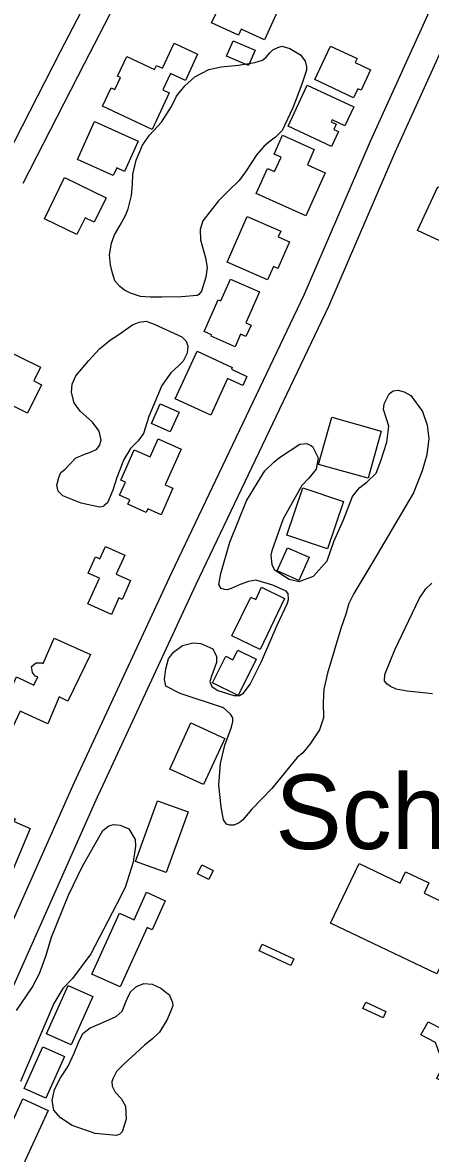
# Model space of a CAD drawing. Extents: x 3683402 to 3721514, y 487807 to 513565.
# Drawn here: x 3706941 to 3707395, y 494893 to 496152 of the extents above; entities that cross this region are included whole.
import ezdxf

# ---------------------------------------------------------------- set-up
doc = ezdxf.new("R2010")
doc.units = 0
for name, color, linetype in [('V-BLDG-IDEN', 7, 'Continuous'), ('V-BLDG-OTLN', 7, 'Continuous'), ('V-ROAD-CNTR', 7, 'Continuous'), ('V-SITE-VEGE', 7, 'Continuous')]:
    doc.layers.add(name, color=color, linetype=linetype)

msp = doc.modelspace()

# ---------------------------------------------------------------- linework, layer by layer
at = {"layer": 'V-BLDG-OTLN'}
for points in [[(3707242.4, 496331.3), (3707272, 496317.8), (3707249.4, 496267.8), (3707273.7, 496256.7), (3707260.9, 496233.5), (3707252.8, 496210.4), (3707248.5, 496212.4), (3707231, 496173.7), (3707234.9, 496172), (3707230.7, 496162.7), (3707225.3, 496165.1), (3707210.5, 496132.4), (3707184.3, 496144.2), (3707181.4, 496137.7), (3707151.6, 496151.2), (3707189.9, 496231.4), (3707197.8, 496235.4)], [(3707057.2, 496113.8), (3707088, 496099.4), (3707090.1, 496103.9), (3707096.9, 496100.7), (3707110, 496128.6), (3707136, 496116.4), (3707122.4, 496087.3), (3707105.8, 496095), (3707097.2, 496076.8), (3707104.5, 496073.4), (3707085.3, 496032.5), (3707030, 496058.4), (3707039.7, 496079.1), (3707044, 496077.1), (3707050.3, 496090.5), (3707047, 496092)], [(3707192.6, 496103.7), (3707168.1, 496114.3), (3707175.4, 496131.2), (3707199.9, 496120.7)], [(3707309.6, 496067.9), (3707266.3, 496088.1), (3707283.8, 496125.5), (3707313.6, 496111.6), (3707311.4, 496107), (3707328.5, 496099), (3707317.9, 496076.4), (3707314.3, 496078)], [(3707257.9, 496082), (3707309.7, 496057.7), (3707299.9, 496036.8), (3707285.8, 496043.4), (3707284.7, 496041), (3707290.1, 496038.5), (3707287.4, 496032.7), (3707292.7, 496030.3), (3707285, 496013.8), (3707236.6, 496036.4)], [(3707021.4, 496041.5), (3707069.8, 496019.5), (3707054.5, 495985.9), (3707045.9, 495989.8), (3707041.9, 495981.2), (3707002.2, 495999.3)], [(3707277.9, 495984.5), (3707256.3, 495936.6), (3707201.2, 495961.3), (3707213.8, 495989.3), (3707221.7, 495985.7), (3707228.8, 496001.6), (3707221, 496005.1), (3707230.4, 496026.1), (3707265.8, 496010.2), (3707258.3, 495993.3)], [(3706988, 495979.1), (3707034.1, 495956.6), (3707020.9, 495929.4), (3707010.7, 495934.4), (3707001.6, 495915.8), (3706965.7, 495933.3)], [(3707403.1, 495968.7), (3707455, 495944.8), (3707445.5, 495924), (3707456.9, 495918.8), (3707444.1, 495891), (3707380.8, 495920.1)], [(3707168.9, 495884.9), (3707191.1, 495935.7), (3707228.4, 495919.4), (3707225.6, 495913), (3707238.2, 495907.5), (3707225.3, 495877.9), (3707220.4, 495880), (3707213.9, 495865.3)], [(3707204.7, 495851.7), (3707189.6, 495817.5), (3707195.4, 495814.9), (3707189.7, 495802), (3707183.7, 495804.7), (3707177.6, 495790.8), (3707151, 495802.5), (3707151.6, 495803.9), (3707143.3, 495807.6), (3707159, 495843.1), (3707161.9, 495841.8), (3707172.6, 495865.9)], [(3706918.3, 495789.1), (3706961.1, 495767.9), (3706953.6, 495752.7), (3706962.4, 495748.4), (3706946.8, 495716.9), (3706924.4, 495728), (3706923.6, 495726.2), (3706899.9, 495738), (3706904.9, 495748.2), (3706900.6, 495750.3), (3706912.9, 495775.2), (3706911.7, 495775.8)], [(3707150.5, 495714.7), (3707111.1, 495732.8), (3707135.4, 495785.7), (3707174.4, 495767.8), (3707173.5, 495765.7), (3707190.8, 495757.7), (3707186.2, 495747.7), (3707169.2, 495755.5)], [(3707084.5, 495705.4), (3707094.3, 495727.4), (3707115.3, 495718.1), (3707105.6, 495696.1)], [(3707285.2, 495712.3), (3707340.3, 495696.9), (3707325.6, 495644.3), (3707270.6, 495659.6)], [(3707117.6, 495676.8), (3707100, 495637.2), (3707108.5, 495633.4), (3707095.4, 495603.8), (3707080.4, 495610.4), (3707078.6, 495606.4), (3707058.2, 495615.5), (3707060.4, 495620.4), (3707049.2, 495625.4), (3707055.8, 495640.1), (3707050.5, 495642.4), (3707065.4, 495676), (3707083, 495668.2), (3707091.9, 495688.2)], [(3707235.3, 495580.9), (3707253.2, 495633.9), (3707298.3, 495618.6), (3707280.4, 495565.7)], [(3707013.8, 495504.5), (3707026.7, 495533.2), (3707014.2, 495538.8), (3707022.3, 495557), (3707027.2, 495554.8), (3707033.3, 495568.5), (3707054.9, 495558.9), (3707045.5, 495537.8), (3707061.4, 495530.7), (3707051.9, 495509.5), (3707048.2, 495511.2), (3707040, 495492.8)], [(3707224.6, 495541.4), (3707236.1, 495567.1), (3707260.2, 495556.4), (3707248.7, 495530.6)], [(3707174.2, 495468.9), (3707195.1, 495512.2), (3707200.6, 495509.6), (3707207.1, 495523.1), (3707232.8, 495510.7), (3707205.4, 495453.9)], [(3706912, 495374.5), (3706934.3, 495423.2), (3706953.9, 495414.2), (3706958.1, 495423.2), (3706955.1, 495423.9), (3706952.1, 495428.2), (3706951.2, 495434.8), (3706956.3, 495439.1), (3706962.9, 495439), (3706964.2, 495438.2), (3706976.5, 495466.2), (3707016.6, 495448.1), (3706991.5, 495396.4), (3706982.1, 495400.9), (3706969.3, 495371.1), (3706938.5, 495385.3), (3706929.9, 495367.1)], [(3707152.7, 495416.8), (3707167.4, 495446.2), (3707175.1, 495442.3), (3707180.6, 495453.2), (3707201.1, 495442.9), (3707181, 495402.7)], [(3707128.4, 495372), (3707166.1, 495354.8), (3707142.7, 495303.5), (3707105.1, 495320.7)], [(3707125.4, 495272.9), (3707101.1, 495205.5), (3707067, 495217.8), (3707091.4, 495285.2)], [(3706899.4, 495245.6), (3706910.2, 495271.6), (3706922.5, 495266.5), (3706923.6, 495269.3), (3706933, 495265.4), (3706931.7, 495262.2), (3706949.6, 495254.7), (3706928.6, 495204.2), (3706880, 495224.3), (3706890.4, 495249.3)], [(3707148.5, 495197.7), (3707135.8, 495203.9), (3707140.7, 495213.9), (3707153.4, 495207.8)], [(3707402, 495092.9), (3707284, 495149.1), (3707315.7, 495215.6), (3707361.5, 495193.8), (3707367.4, 495206.3), (3707393.4, 495193.9), (3707388, 495182.5), (3707434.2, 495160.5)], [(3707079.7, 495144.3), (3707049.9, 495078.3), (3707018.4, 495092.5), (3707049, 495160.3), (3707065.2, 495152.9), (3707079, 495183.6), (3707100, 495174.1), (3707085.4, 495141.8)], [(3707207.7, 495125.6), (3707243.2, 495109.5), (3707239.8, 495102), (3707204.3, 495118.2)], [(3707019.5, 495067.6), (3706995.4, 495013.8), (3706968, 495026.1), (3706992.1, 495079.8)], [(3707323.1, 495061.1), (3707345.6, 495050.8), (3707342.5, 495043.9), (3707320, 495054.2)], [(3707392.4, 495039.5), (3707408.5, 495031.1), (3707421.2, 495010.1), (3707425.3, 494986.3), (3707418, 494968.9), (3707402.2, 494976.2), (3707409.7, 494992), (3707400.7, 495016.4), (3707384.4, 495024.7)], [(3706943, 494965), (3706963.8, 495011.4), (3706987.7, 495000.7), (3706966.9, 494954.3)], [(3706969.5, 494940.8), (3706935.5, 494866.6), (3706907.5, 494879.4), (3706941.5, 494953.6)]]:
    msp.add_lwpolyline(points, close=True, dxfattribs=at)
at = {"layer": 'V-ROAD-CNTR'}
for points in [[(3707091.1, 496435.3), (3707072, 496391.5), (3707044.3, 496320.5), (3707030.8, 496280.9), (3707031.4, 496250.8), (3707027.6, 496224.4), (3707023.3, 496202.8), (3707016, 496183), (3706983.2, 496119.2), (3706914.7, 495986.1)], [(3707117.6, 496421), (3707099.7, 496380), (3707072.5, 496310.2), (3707060.9, 496276.2), (3707061.4, 496248.9), (3707057.2, 496219.3), (3707052.2, 496194.5), (3707043.5, 496170.9), (3707009.9, 496105.5), (3706941.3, 495972.3)], [(3707445.7, 496274.3), (3707423, 496228.8), (3707327.9, 496019.3), (3707254.3, 495848), (3707107, 495539), (3706998.3, 495305.1)], [(3707471.3, 496258.4), (3707450.1, 496215.9), (3707355.4, 496007.1), (3707281.7, 495835.6), (3707134.1, 495526.2), (3707025.5, 495292.4)], [(3706998.2, 495304.8), (3706756, 494760.1)], [(3707025.6, 495292.6), (3706783.2, 494747.5)]]:
    msp.add_lwpolyline(points, dxfattribs=at)
at = {"layer": 'V-SITE-VEGE'}
for points in [[(3707072.4, 495846.8), (3707061.2, 495850.5), (3707054.7, 495853.7), (3707049.3, 495857.7), (3707043.9, 495864.3), (3707041.3, 495872.5), (3707039.1, 495881.9), (3707037.8, 495893.1), (3707040.3, 495905.9), (3707043.5, 495915.2), (3707049.9, 495926), (3707055.9, 495936.7), (3707058.7, 495944.1), (3707062.4, 495959.2), (3707063.4, 495971.6), (3707063.9, 495982.4), (3707067.6, 495998.3), (3707074.5, 496015.3), (3707082.4, 496026.4), (3707095.8, 496040.6), (3707106.9, 496058.3), (3707112.5, 496069.8), (3707121.6, 496081), (3707133, 496091.3), (3707148.3, 496099.2), (3707162.3, 496102.5), (3707181.4, 496104.1), (3707199.6, 496107), (3707208.2, 496109.6), (3707212.1, 496113), (3707216.5, 496118), (3707219.6, 496121.4), (3707225.1, 496123.7), (3707229.8, 496125.2), (3707238.7, 496122.7), (3707250.6, 496115.6), (3707255.6, 496108.5), (3707257, 496102.3), (3707257, 496098.8), (3707252.1, 496082.9), (3707242, 496056.7), (3707230, 496031.6), (3707222.5, 496024), (3707215.4, 496018.6), (3707209.5, 496013.7), (3707202, 496004.9), (3707189.3, 495985.6), (3707182.2, 495975.7), (3707170.8, 495964.6), (3707159.4, 495953.1), (3707141.9, 495930.8), (3707138.7, 495921.2), (3707139.3, 495909.9), (3707144.8, 495889.6), (3707146.6, 495879.1), (3707145.3, 495868.3), (3707140.4, 495852.8), (3707137.3, 495849), (3707135.3, 495847.9), (3707118.2, 495846.2), (3707096.1, 495846.1), (3707083.3, 495845.9)], [(3706988.1, 495654), (3707000.3, 495667), (3707007.7, 495670), (3707011.2, 495671.5), (3707016.7, 495673.4), (3707023.7, 495676.8), (3707026.9, 495681), (3707028.5, 495686.8), (3707026.4, 495696.9), (3707019.1, 495706.7), (3707005.3, 495719), (3706998.5, 495728.4), (3706995.5, 495739.7), (3706996.4, 495749), (3707000.5, 495758.2), (3707015.1, 495775.5), (3707026.9, 495788.5), (3707039.1, 495798.4), (3707047.3, 495803.7), (3707063.4, 495815.1), (3707070.8, 495818.1), (3707078.6, 495819.2), (3707080.5, 495818.4), (3707087.5, 495816), (3707118.3, 495801.9), (3707123.3, 495796.8), (3707125.2, 495791.3), (3707124.3, 495783.6), (3707119.9, 495774.7), (3707115.1, 495769.7), (3707106.1, 495761.7), (3707096.2, 495747.5), (3707081.7, 495713.2), (3707075.6, 495694.2), (3707069.7, 495686.2), (3707061.4, 495677.4), (3707053.8, 495665.1), (3707046.2, 495645.4), (3707041.7, 495631.1), (3707035.7, 495617.2), (3707031.7, 495613.8), (3707031.3, 495613), (3707026.7, 495612.3), (3707006.5, 495616.5), (3706986.1, 495624.9), (3706980.7, 495630), (3706979.3, 495636.7), (3706981.7, 495645.2), (3706983.8, 495650.6)], [(3707102, 495041.9), (3707093.6, 495027.9), (3707085.6, 495020.5), (3707076.9, 495013.2), (3707066.9, 495003.9), (3707054.2, 494992.4), (3707045.8, 494984.2), (3707041.8, 494975.7), (3707040.6, 494972.5), (3707040.9, 494967.8), (3707044.3, 494961.1), (3707050.9, 494954), (3707055.9, 494945.3), (3707056.4, 494931.1), (3707051.9, 494916.7), (3707049.5, 494914.4), (3707045.6, 494912.8), (3707022.1, 494915.2), (3706996.3, 494923.8), (3706983.5, 494932.6), (3706975.8, 494940.9), (3706974, 494951.9), (3706976.9, 494964.1), (3706983.4, 494976.9), (3706991.8, 494990.1), (3706998.7, 495004.5), (3707003.6, 495016.2), (3707008.4, 495026.4), (3707016.3, 495032.5), (3707027.8, 495037.5), (3707045.2, 495045.1), (3707051.9, 495051.2), (3707056.4, 495062.5), (3707059.2, 495068.4), (3707061.7, 495073.1), (3707068, 495078.8), (3707076.3, 495081.9), (3707085.3, 495081.3), (3707095.1, 495076.9), (3707102.4, 495070.9), (3707104.4, 495069.7), (3707108.2, 495061), (3707108.5, 495057.1), (3707105.6, 495049.7)]]:
    msp.add_lwpolyline(points, close=True, dxfattribs=at)
for points in [[(3707346, 495710.5), (3707343, 495721), (3707343.5, 495727.2), (3707349.1, 495738.4), (3707353.4, 495741.8), (3707359.3, 495742.5), (3707365.8, 495740.5), (3707373.2, 495736.5), (3707386.1, 495718.8), (3707391.3, 495703.6), (3707393.4, 495688.8), (3707391.2, 495670.6), (3707385.9, 495652.8), (3707376.2, 495628.1)], [(3707376.2, 495628.1), (3707330.9, 495551.2), (3707309.8, 495516.2), (3707304.2, 495505), (3707300.9, 495493), (3707295.2, 495477.2), (3707280.5, 495427.3), (3707276.4, 495409.5), (3707275.8, 495394.8), (3707275.9, 495377.7), (3707271.5, 495364.2), (3707261.1, 495348.8), (3707253.2, 495338.8), (3707246.9, 495333.5), (3707218.5, 495299), (3707196.4, 495276), (3707185.8, 495263.7), (3707182.2, 495260.7), (3707176.4, 495258.4), (3707171.7, 495258.1), (3707168.2, 495259.3), (3707164.8, 495264), (3707162.3, 495278.8), (3707159.6, 495302.9), (3707161.5, 495327), (3707166.4, 495347.1), (3707173.7, 495367.5), (3707175.3, 495373.7), (3707175, 495377.6), (3707172.7, 495381.9), (3707164.7, 495389), (3707116.4, 495404.9), (3707100.6, 495412.9), (3707099.2, 495420.3), (3707100.5, 495432.3), (3707103.4, 495443.5), (3707109.3, 495450.8), (3707119.1, 495458.4), (3707131.2, 495461.3), (3707139.7, 495460.4), (3707152.8, 495454.4), (3707157, 495445.8), (3707156.9, 495439.2), (3707151.6, 495424.1), (3707149.6, 495418), (3707151.8, 495412.5), (3707158.4, 495408.1), (3707176.1, 495402.4), (3707182.4, 495402.4), (3707187, 495405), (3707194.6, 495415), (3707207, 495440.4), (3707224.6, 495480.9), (3707235.9, 495505.2), (3707237.1, 495509.5), (3707236.8, 495516.1), (3707234.5, 495518.8), (3707219.5, 495525.2), (3707200.9, 495530.9), (3707192.7, 495529.5), (3707183.4, 495526.2), (3707173.2, 495521.6), (3707168.9, 495520.2), (3707165.8, 495520.6), (3707162, 495521.8), (3707159.7, 495526.1), (3707161.8, 495538.5), (3707172, 495573.3), (3707190.2, 495619.2), (3707202.9, 495640), (3707210.9, 495652.7), (3707220.7, 495662.2), (3707227, 495667.6), (3707249.7, 495682.4), (3707257.5, 495683), (3707262.1, 495681), (3707264, 495679.9), (3707270.1, 495667), (3707267.9, 495654.6), (3707259.6, 495644.6), (3707251.8, 495636.2), (3707231, 495599.2), (3707218.5, 495563.7), (3707217.6, 495558.6), (3707218.6, 495548.2), (3707221.3, 495542.7), (3707237.8, 495532), (3707249, 495529.5), (3707265, 495535.4), (3707280, 495552.3), (3707287.7, 495573.9), (3707298.2, 495598.2), (3707308.3, 495624.1), (3707313.8, 495631), (3707316.5, 495634.1), (3707324.8, 495640.5), (3707334.6, 495650.1), (3707339.9, 495663.6), (3707346.4, 495684.5), (3707348.6, 495702.3), (3707346, 495710.5)], [(3707397.4, 495404.3), (3707369.1, 495407.4), (3707357.1, 495409.5), (3707350.6, 495412.7), (3707346.7, 495415.5), (3707344.1, 495419), (3707344.2, 495426), (3707355.4, 495453.4), (3707382.7, 495510.8), (3707389.8, 495521.2), (3707396.5, 495527.7)], [(3706934.3, 495051.8), (3706951.9, 495077.4), (3706960, 495093), (3706967.3, 495113.7), (3706973.5, 495133.6), (3706992.2, 495180.4), (3707008, 495212.7), (3707030.5, 495252.4), (3707037.3, 495257.4), (3707042.4, 495258.9), (3707049.9, 495258.4), (3707059.6, 495254.3), (3707066.5, 495242.1), (3707066.8, 495235), (3707064.2, 495217), (3707055.5, 495188.9), (3707045.8, 495169.8), (3707017.2, 495114.9), (3706996.8, 495087.7), (3706986, 495076.5), (3706975.9, 495059.8), (3706966.2, 495037.2), (3706939, 494972.9)]]:
    msp.add_lwpolyline(points, dxfattribs=at)

# ---------------------------------------------------------------- texts
at = {"layer": 'V-BLDG-IDEN'}
msp.add_text('Sch.', height=83, dxfattribs=at).set_placement((3707222.4, 495231.7))

doc.saveas('drawing.dxf')
